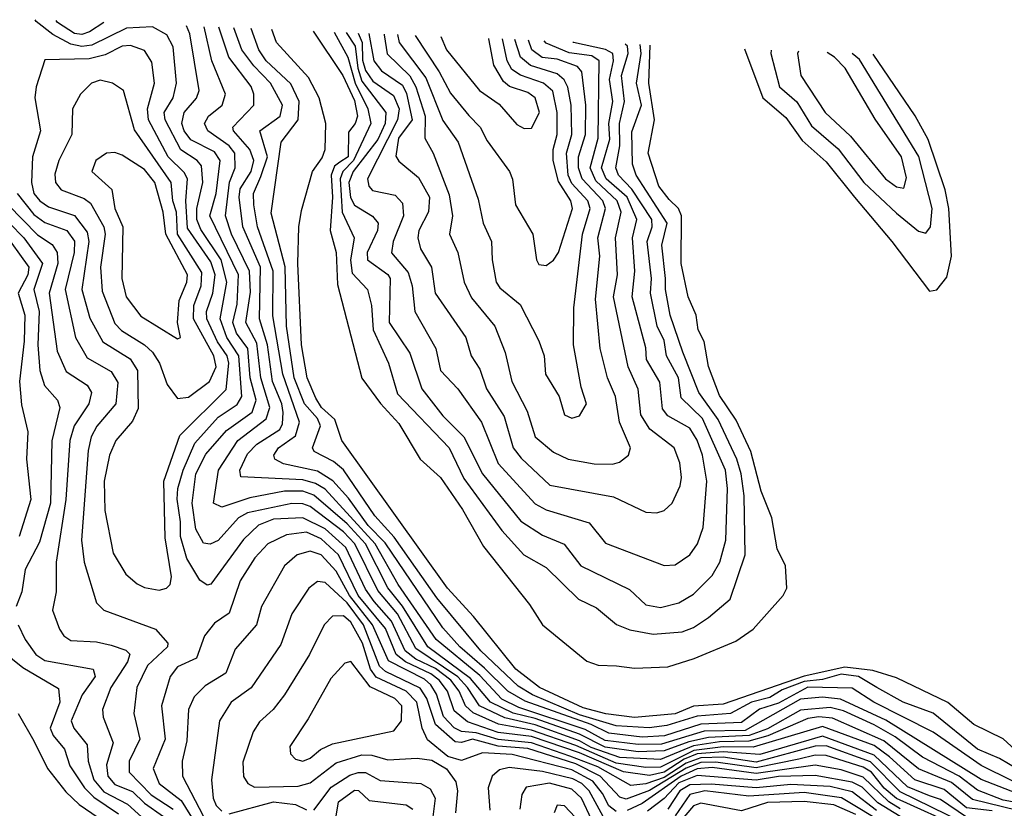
# Model space of a CAD drawing. Extents: x 1308313 to 1441400, y 959662 to 1036319.
# Tile 412 of 656: x 1350917 to 1353588, y 1032377 to 1034517. Entities that reach past the tile are written whole.
import ezdxf

# ---------------------------------------------------------------- set-up
doc = ezdxf.new("R2010")
doc.units = 0

msp = doc.modelspace()

# ---------------------------------------------------------------- linework, layer by layer
at = {"layer": '0CON10XD'}
for points in [[(1353555, 1032370.6), (1353485, 1032378.8), (1353425, 1032428.7), (1353345, 1032454.4), (1353276.6, 1032516.6), (1353235, 1032547.6), (1353095, 1032598.9), (1352906.4, 1032543.6), (1352825, 1032544.2), (1352745.5, 1032534.5), (1352655, 1032489.4), (1352615, 1032488.5), (1352535, 1032499.8), (1352425, 1032547.9), (1352305, 1032589.6), (1352215.6, 1032605.6), (1352146.5, 1032636.5), (1352125.7, 1032655.7), (1352108.7, 1032695), (1352086.3, 1032725), (1352045, 1032756.7), (1351991.6, 1032781.6), (1351962.8, 1032805), (1351925.4, 1032885.4), (1351878.4, 1032938.4), (1351855, 1032971.8), (1351801.4, 1033085), (1351745, 1033136), (1351685, 1033165.7), (1351605, 1033161.4), (1351564.6, 1033145.5), (1351523.5, 1033106.5), (1351435, 1032985.2), (1351425, 1032982.9), (1351405, 1032996.4), (1351370.5, 1033055), (1351352.7, 1033115), (1351353.2, 1033155), (1351343.7, 1033216.3), (1351345.3, 1033245), (1351360, 1033295), (1351391.6, 1033368.4), (1351455, 1033438.6), (1351506.7, 1033473.3), (1351519.7, 1033495), (1351511.5, 1033605), (1351478.5, 1033655), (1351460.9, 1033705), (1351478.4, 1033805), (1351463.4, 1033865), (1351408, 1033948), (1351397.5, 1033975), (1351397.2, 1034005), (1351413.7, 1034075), (1351410, 1034120), (1351398, 1034135), (1351353.6, 1034163.6), (1351311, 1034245), (1351308.8, 1034265), (1351333.1, 1034305), (1351341.7, 1034345), (1351332.9, 1034442.9), (1351315.5, 1034475.5), (1351277.1, 1034497.1), (1351206.2, 1034493.8), (1351112.3, 1034447.7), (1351085, 1034443.8), (1351055, 1034450.8), (1351006.7, 1034476.7), (1350961.5, 1034511.5), (1350959, 1034516.8)], [(1351144.8, 1034509.2), (1351106.5, 1034483.5), (1351085, 1034476.7), (1351065, 1034479.8), (1351019.5, 1034509.5), (1351015.3, 1034514.5)], [(1353705, 1032351.4), (1353501.3, 1032401.3), (1353445, 1032447.3), (1353355, 1032484.9), (1353260.8, 1032560.8), (1353122.2, 1032622.2), (1353085, 1032625.6), (1353055, 1032620.9), (1352946.1, 1032573.9), (1352895, 1032559.4), (1352815, 1032557.4), (1352745, 1032546.9), (1352655, 1032510.2), (1352544.4, 1032515.6), (1352467.3, 1032542.7), (1352435, 1032560.8), (1352315, 1032603.7), (1352233, 1032623), (1352163.7, 1032655), (1352131.9, 1032705), (1352105, 1032734.2), (1351991, 1032811), (1351941.5, 1032905), (1351888.6, 1032968.6), (1351826, 1033095), (1351795, 1033127.5), (1351705, 1033196.2), (1351685, 1033203.8), (1351655, 1033204.7), (1351535, 1033179.1), (1351510.6, 1033165), (1351455, 1033103.5), (1351433.6, 1033093.6), (1351415, 1033096.7), (1351394.6, 1033135), (1351384.9, 1033205.1), (1351394.4, 1033285), (1351422.1, 1033337.9), (1351477.4, 1033402.6), (1351547.5, 1033452.5), (1351557.9, 1033485), (1351541.5, 1033545), (1351535.2, 1033625), (1351505, 1033666.3), (1351494.6, 1033695), (1351506.4, 1033745), (1351510, 1033825), (1351432.8, 1033985), (1351450, 1034045), (1351460.6, 1034135), (1351445, 1034158.3), (1351381, 1034191), (1351363, 1034215), (1351357, 1034235), (1351362.7, 1034265), (1351396.2, 1034303.8), (1351403.4, 1034325), (1351378.5, 1034478.5), (1351369.5, 1034499.9)], [(1353635, 1032390.1), (1353585, 1032399.7), (1353515, 1032426.3), (1353465, 1032465), (1353365.9, 1032515.9), (1353291.4, 1032571.4), (1353235, 1032603.7), (1353152, 1032642), (1353115, 1032650.7), (1353035, 1032643.3), (1352945, 1032593.1), (1352895.3, 1032574.7), (1352785, 1032569.7), (1352732, 1032558), (1352665, 1032533), (1352595, 1032530.8), (1352505, 1032542.9), (1352435, 1032578.5), (1352315, 1032621.2), (1352255, 1032635.2), (1352194, 1032665), (1352139.9, 1032729.9), (1352023.9, 1032815), (1351955, 1032926.2), (1351915.7, 1032975.7), (1351854.9, 1033095), (1351805, 1033148.7), (1351715, 1033226.7), (1351685, 1033237.6), (1351635, 1033237.7), (1351540.7, 1033219.3), (1351465, 1033194.4), (1351442.1, 1033205), (1351455.7, 1033295), (1351508.7, 1033375), (1351585.8, 1033434.2), (1351595.1, 1033465), (1351570.7, 1033545), (1351559.7, 1033639.7), (1351530.1, 1033695), (1351542.5, 1033777.5), (1351540.2, 1033835), (1351491.3, 1033935), (1351475.3, 1033985), (1351485.8, 1034075.8), (1351500.9, 1034115), (1351500.4, 1034155), (1351484.6, 1034175), (1351427, 1034215), (1351418, 1034235), (1351429.2, 1034255), (1351466.1, 1034285), (1351475.2, 1034315), (1351438.3, 1034405), (1351417.5, 1034497.9)], [(1353725, 1032377.7), (1353525, 1032455.8), (1353266.8, 1032616.8), (1353143.5, 1032673.5), (1353095, 1032679.1), (1353035, 1032673.5), (1352885, 1032588.6), (1352773.5, 1032586.5), (1352658.2, 1032551.8), (1352595, 1032550.8), (1352505, 1032561.6), (1352451.2, 1032591.2), (1352271, 1032651), (1352225, 1032673.9), (1352165, 1032737.8), (1352046.8, 1032835), (1351943.2, 1032985), (1351880.9, 1033095), (1351745, 1033243.3), (1351719, 1033259), (1351685, 1033268.8), (1351516.4, 1033276.4), (1351514.1, 1033295), (1351535, 1033339.2), (1351559.7, 1033365), (1351622.4, 1033405), (1351629.6, 1033420.4), (1351631.3, 1033451.3), (1351627.5, 1033475), (1351602.7, 1033535), (1351589.2, 1033635), (1351567.7, 1033705), (1351570.4, 1033845), (1351522, 1033955), (1351511.9, 1034035), (1351515, 1034058.4), (1351545.1, 1034105), (1351552.1, 1034135), (1351541.2, 1034165), (1351496.4, 1034215), (1351494.8, 1034225), (1351551.6, 1034285), (1351552.1, 1034315), (1351545, 1034335.3), (1351483.7, 1034415), (1351457.3, 1034496.3)], [(1353611.2, 1032451.2), (1353525, 1032493.9), (1353395, 1032583.7), (1353233.9, 1032665), (1353175, 1032703.1), (1353055, 1032706.3), (1352975, 1032662.8), (1352923.8, 1032646.2), (1352875, 1032609.8), (1352765, 1032605.4), (1352666.1, 1032573.9), (1352605, 1032570.8), (1352515, 1032581.1), (1352467.3, 1032605), (1352287.8, 1032667.8), (1352241.1, 1032695), (1352177.9, 1032757.9), (1352111.2, 1032815), (1352065, 1032867.3), (1351907.9, 1033097.9), (1351862.5, 1033145), (1351808.9, 1033218.9), (1351765.8, 1033265.8), (1351725, 1033292.3), (1351632.3, 1033312.3), (1351609.2, 1033325), (1351606.6, 1033335), (1351618.8, 1033355), (1351665, 1033387.9), (1351675.4, 1033425), (1351630.6, 1033555), (1351603.3, 1033713.3), (1351604.4, 1033835), (1351561.8, 1033955), (1351551.6, 1034015), (1351550.8, 1034045), (1351571.2, 1034091.2), (1351589.2, 1034145), (1351568.4, 1034215), (1351623.2, 1034255), (1351629.7, 1034285), (1351596.8, 1034345), (1351551.6, 1034391.6), (1351519.7, 1034435), (1351497.5, 1034494.6)], [(1353623.2, 1032483.2), (1353575, 1032512.3), (1353515, 1032537.5), (1353395.1, 1032635.1), (1353313.7, 1032665), (1353242.1, 1032705), (1353192.6, 1032735), (1353145, 1032741.6), (1353095, 1032726.6), (1353045, 1032721.3), (1352985, 1032698.4), (1352951.6, 1032678.4), (1352901.7, 1032665), (1352845.2, 1032634.8), (1352755, 1032627.2), (1352672, 1032602), (1352624.5, 1032595.5), (1352535, 1032600.9), (1352435, 1032630.7), (1352308.1, 1032685), (1352269.1, 1032709.1), (1352167.5, 1032805), (1352048.7, 1032948.7), (1351932.7, 1033112.7), (1351880.5, 1033170.5), (1351795.3, 1033295.3), (1351768.4, 1033318.4), (1351715.8, 1033345), (1351711.5, 1033355), (1351733, 1033415), (1351724.6, 1033435), (1351689.5, 1033475), (1351661.7, 1033545), (1351640.2, 1033685), (1351636.5, 1033846.5), (1351598.5, 1033991.5), (1351626.1, 1034185), (1351672.4, 1034245), (1351675.3, 1034295), (1351652.4, 1034342.4), (1351585.6, 1034405), (1351565.1, 1034435), (1351545.1, 1034492.6)], [(1353628.7, 1032525), (1353585, 1032566), (1353505, 1032604.4), (1353434.5, 1032664.5), (1353295, 1032731.1), (1353231, 1032751), (1353155, 1032760.2), (1353045, 1032736.3), (1352947.9, 1032702.1), (1352825, 1032659.6), (1352745, 1032654.3), (1352695, 1032633.3), (1352585, 1032623.8), (1352506.4, 1032633.6), (1352445, 1032649.7), (1352327.1, 1032705), (1352262.4, 1032755), (1352148.1, 1032898.1), (1352077.3, 1032975), (1351791, 1033375), (1351771.9, 1033431.9), (1351735.3, 1033465), (1351720.2, 1033489.8), (1351696.7, 1033545), (1351681.2, 1033635), (1351671.6, 1033855), (1351673.9, 1033955), (1351681.2, 1033998.8), (1351710.6, 1034105), (1351737.7, 1034142.3), (1351745.2, 1034165), (1351747.6, 1034235), (1351729.5, 1034305), (1351700.2, 1034360.2), (1351613.7, 1034455), (1351600.3, 1034490.4)], [(1351713.3, 1034485.7), (1351793.2, 1034365), (1351825, 1034297.7), (1351833.1, 1034255), (1351826.5, 1034235), (1351808.4, 1034211.6), (1351807.4, 1034145), (1351785, 1034130.6), (1351770.9, 1034119.1), (1351762.1, 1034095), (1351765.2, 1034035), (1351758.7, 1033945), (1351775.4, 1033885), (1351778.6, 1033798.6), (1351845, 1033544.4), (1351895.4, 1033475.4), (1351945, 1033421.2), (1352002.8, 1033325), (1352058.3, 1033275), (1352117.8, 1033187.8), (1352175, 1033088), (1352300, 1032930), (1352335, 1032875.5), (1352455, 1032776.9), (1352485.9, 1032765.9), (1352535.8, 1032764.2), (1352585, 1032757.5), (1352675, 1032760.8), (1352746.6, 1032783.4), (1352859.1, 1032830.9), (1352906.2, 1032863.8), (1352988, 1032955), (1352997.5, 1032975), (1352994.4, 1033035), (1352971.2, 1033081.2), (1352957.1, 1033165), (1352928.1, 1033238.1), (1352900.5, 1033345), (1352860.1, 1033430.1), (1352815, 1033497.5), (1352785, 1033575.8), (1352773.8, 1033643.8), (1352757.5, 1033675), (1352752.1, 1033715), (1352730.6, 1033765), (1352711, 1033855), (1352712.4, 1033985), (1352703.9, 1034005), (1352678.8, 1034028.8), (1352651, 1034065), (1352621.4, 1034155), (1352639.1, 1034245), (1352623.9, 1034345), (1352627.1, 1034448)], [(1351769.4, 1034483.4), (1351807.3, 1034415), (1351826.8, 1034345), (1351861.2, 1034275), (1351869.7, 1034235), (1351822.6, 1034135), (1351792.9, 1034105), (1351786.2, 1034085), (1351791.8, 1033995), (1351824, 1033925), (1351814.1, 1033864.1), (1351818.8, 1033828.8), (1351860, 1033785), (1351871.2, 1033741.2), (1351875.5, 1033675.5), (1351917, 1033585), (1351942, 1033502), (1352082.2, 1033355), (1352121.9, 1033271.9), (1352225, 1033130.7), (1352284.1, 1033065), (1352345, 1033030.8), (1352432.5, 1032945), (1352481.3, 1032921.3), (1352535.8, 1032875.8), (1352572, 1032862), (1352635, 1032849.8), (1352714.2, 1032855.8), (1352745, 1032868.1), (1352785.1, 1032894.9), (1352843.8, 1032945), (1352884.8, 1033065), (1352882.1, 1033225), (1352873.8, 1033285), (1352862, 1033325), (1352811.8, 1033431.8), (1352758.8, 1033505), (1352715.6, 1033615), (1352681.8, 1033715), (1352668.3, 1033785), (1352668.7, 1033815), (1352659.1, 1033905), (1352673.1, 1033965), (1352589, 1034095), (1352578.8, 1034125), (1352577.7, 1034212.3), (1352603.5, 1034285), (1352590.3, 1034345), (1352602.5, 1034425), (1352600.1, 1034449.1)], [(1351802.4, 1034482), (1351826.8, 1034445), (1351833.7, 1034385), (1351845, 1034350.1), (1351909.8, 1034265), (1351908, 1034235), (1351887.9, 1034192.1), (1351821.1, 1034105), (1351809.7, 1034075), (1351814.5, 1034034.5), (1351825, 1034013.3), (1351874, 1033984), (1351889, 1033965), (1351887, 1033945), (1351859.2, 1033885), (1351860.2, 1033865), (1351915, 1033826), (1351922, 1033815), (1351919.4, 1033695), (1351975, 1033611.8), (1352007.9, 1033515), (1352065, 1033442.5), (1352121.8, 1033385), (1352171.8, 1033285), (1352276.6, 1033156.6), (1352335, 1033118), (1352393.8, 1033093.8), (1352438.7, 1033035), (1352571.4, 1032971.4), (1352615, 1032929.4), (1352655, 1032922), (1352705.1, 1032934.9), (1352745, 1032957.9), (1352795, 1033009.2), (1352815.8, 1033045), (1352832.3, 1033105), (1352836.6, 1033245), (1352831.9, 1033295), (1352769.2, 1033435), (1352710.8, 1033490.8), (1352704.2, 1033545), (1352671.1, 1033605), (1352665, 1033646.8), (1352646.1, 1033685), (1352628, 1033775), (1352630.4, 1033815), (1352619.3, 1033915), (1352632.6, 1033955), (1352631.2, 1033975), (1352577.1, 1034057.1), (1352541, 1034095), (1352533.6, 1034115), (1352544.6, 1034175), (1352543.8, 1034235), (1352557.3, 1034295), (1352549.2, 1034365), (1352567, 1034425), (1352565.3, 1034445), (1352559.4, 1034450.8)], [(1351834.5, 1034480.7), (1351846.1, 1034455), (1351847, 1034407), (1351855, 1034379.1), (1351875, 1034350), (1351931.2, 1034311.2), (1351946.1, 1034275), (1351941.3, 1034245), (1351860, 1034085), (1351863.9, 1034065), (1351873.7, 1034053.7), (1351935, 1034041.1), (1351955, 1034019.4), (1351958.3, 1033985), (1351929.7, 1033915), (1351925, 1033884.5), (1351970.7, 1033830.7), (1351981.3, 1033795), (1351988.8, 1033725), (1352045.2, 1033625), (1352058.1, 1033565), (1352105.7, 1033515), (1352169.6, 1033425), (1352215, 1033312.9), (1352315, 1033203.7), (1352345, 1033187.1), (1352461.7, 1033151.7), (1352506.3, 1033096.3), (1352665, 1033035.9), (1352695, 1033038.2), (1352735, 1033065.3), (1352755.2, 1033094.8), (1352770.9, 1033139.1), (1352781.2, 1033265), (1352769.4, 1033335), (1352755, 1033375.9), (1352735, 1033408.7), (1352675, 1033442.4), (1352660.8, 1033460.8), (1352653.6, 1033533.6), (1352617.1, 1033595), (1352615, 1033626.9), (1352578.2, 1033765), (1352585.6, 1033835), (1352579.3, 1033925), (1352590.5, 1033975), (1352564.6, 1034035), (1352507.7, 1034085), (1352494.7, 1034114.7), (1352517.3, 1034192.7), (1352515.2, 1034235), (1352525.6, 1034295), (1352516.6, 1034355), (1352528, 1034405), (1352526.2, 1034425), (1352506.1, 1034436.1), (1352419.2, 1034455), (1352417, 1034456.7)], [(1351864.2, 1034479.5), (1351877.2, 1034405), (1351897.9, 1034377.9), (1351955, 1034338.8), (1351966.4, 1034316.4), (1351981.3, 1034245), (1351944.6, 1034195), (1351937, 1034147), (1351945, 1034132.7), (1351998.3, 1034088.3), (1352028.7, 1034035), (1352025.7, 1033995.7), (1351999.8, 1033945), (1351996.4, 1033925), (1352004.3, 1033895), (1352033.5, 1033845), (1352044.1, 1033775), (1352127.3, 1033655), (1352141.7, 1033605), (1352165, 1033569.1), (1352182.7, 1033515), (1352230.6, 1033440.6), (1352255.6, 1033355.5), (1352277, 1033327), (1352355, 1033254.4), (1352527.7, 1033222.3), (1352615, 1033180.4), (1352645, 1033179.1), (1352665, 1033185.5), (1352686.9, 1033205), (1352708.2, 1033251.8), (1352712, 1033275), (1352707.7, 1033315), (1352692.5, 1033355), (1352626.3, 1033406.3), (1352601.9, 1033445), (1352594.3, 1033514.3), (1352567.3, 1033575), (1352527.4, 1033765), (1352538.4, 1033825), (1352532.7, 1033925), (1352548.2, 1033995), (1352537.3, 1034025), (1352479.9, 1034079.9), (1352464, 1034115), (1352486.3, 1034195), (1352489.2, 1034405), (1352469, 1034419), (1352407.1, 1034427.1), (1352345, 1034453), (1352339.9, 1034459.8)], [(1351905.5, 1034477.8), (1351905.9, 1034475.9), (1351913.9, 1034423.9), (1351974.7, 1034364.7), (1351991.5, 1034335), (1352016.3, 1034255), (1352016.1, 1034195), (1352038.8, 1034155), (1352082, 1034042), (1352091.3, 1033985), (1352083, 1033935), (1352105.4, 1033885.4), (1352122.3, 1033805), (1352142.2, 1033762.2), (1352205.8, 1033685), (1352234.1, 1033614.1), (1352251.7, 1033535), (1352293, 1033455), (1352314.8, 1033385), (1352365, 1033343.8), (1352404.8, 1033324.8), (1352475, 1033311.5), (1352525, 1033311), (1352543.6, 1033316.4), (1352568.5, 1033335), (1352574, 1033355), (1352544.1, 1033425), (1352532.9, 1033495), (1352511.5, 1033545), (1352491.7, 1033625), (1352478.5, 1033758.5), (1352490.4, 1033875), (1352485.1, 1033925), (1352506.1, 1034005), (1352498.8, 1034025), (1352442.6, 1034085), (1352432.4, 1034115), (1352433, 1034145), (1352451.9, 1034205), (1352452.2, 1034285), (1352441.9, 1034375), (1352429.8, 1034389.8), (1352375, 1034409.9), (1352334.2, 1034414.2), (1352305.8, 1034435), (1352297.2, 1034461.6)], [(1351941.9, 1034476.3), (1351945.8, 1034455), (1352018.7, 1034358.7), (1352065, 1034243.2), (1352106.3, 1034185), (1352160.3, 1034030.3), (1352174.2, 1033965), (1352197.1, 1033915), (1352198.2, 1033865), (1352209, 1033805), (1352219.5, 1033789.5), (1352274.5, 1033744.5), (1352325.3, 1033645.3), (1352339.6, 1033605), (1352343.1, 1033555), (1352380, 1033495), (1352394.5, 1033445), (1352415, 1033435.5), (1352435, 1033442.2), (1352454.5, 1033475), (1352440.3, 1033520.3), (1352419.2, 1033635), (1352420.2, 1033735), (1352443.5, 1033935), (1352464, 1034005), (1352458.4, 1034025), (1352415, 1034072.7), (1352405.1, 1034095.1), (1352399.9, 1034155), (1352414.9, 1034205.1), (1352412.9, 1034285), (1352403.8, 1034333.8), (1352393.9, 1034353.9), (1352375, 1034370.3), (1352302.5, 1034392.5), (1352275, 1034414.8), (1352260.2, 1034463.1)], [(1351989.5, 1034474.3), (1352055.1, 1034375), (1352085, 1034317.7), (1352135, 1034257), (1352165.6, 1034225.6), (1352185, 1034188.2), (1352245.9, 1034105), (1352253.9, 1034083.9), (1352261.6, 1034015), (1352308.7, 1033935), (1352318.6, 1033865), (1352325, 1033852.5), (1352345, 1033850), (1352365, 1033864.4), (1352378.4, 1033885), (1352416.2, 1034005), (1352411.6, 1034025), (1352378.3, 1034078.3), (1352364.2, 1034135), (1352364.1, 1034165), (1352374.7, 1034205), (1352374.7, 1034265), (1352362.8, 1034322.8), (1352338, 1034345), (1352275, 1034366), (1352252, 1034382), (1352239.4, 1034405), (1352226.6, 1034464.5)], [(1352059.3, 1034471.4), (1352074.5, 1034435), (1352164.1, 1034325), (1352217.5, 1034287.5), (1352265, 1034232.5), (1352285, 1034221.3), (1352305, 1034222.9), (1352326.9, 1034265), (1352315.2, 1034305), (1352295, 1034319.2), (1352245.7, 1034335.7), (1352229, 1034349), (1352203.4, 1034393.4), (1352189.2, 1034465), (1352188.7, 1034466.1)], [(1351295, 1032969.2), (1351315, 1032974.5), (1351325.2, 1032984.8), (1351328.1, 1033005), (1351311.5, 1033111.5), (1351307.7, 1033265), (1351351.5, 1033388.5), (1351476.8, 1033513.2), (1351484.3, 1033585), (1351479.5, 1033605), (1351452.9, 1033642.9), (1351424.4, 1033705), (1351423.6, 1033725), (1351440.4, 1033775), (1351446.6, 1033825), (1351435, 1033859.9), (1351371.7, 1033951.7), (1351367.7, 1034025), (1351372.1, 1034085), (1351362.6, 1034102.6), (1351319.1, 1034145), (1351265.8, 1034245), (1351263.5, 1034275), (1351282.2, 1034345), (1351275, 1034401.4), (1351255, 1034433.4), (1351216.9, 1034446.9), (1351195, 1034444.8), (1351148.3, 1034421.7), (1351105, 1034410.9), (1350985, 1034407.8), (1350961.3, 1034335), (1350958, 1034305), (1350972.9, 1034215), (1350951.7, 1034145), (1350948.4, 1034075), (1350954.9, 1034045), (1350971.1, 1034025), (1350995, 1034009.3), (1351065, 1033985.5), (1351100, 1033940), (1351104.1, 1033915), (1351085.6, 1033785), (1351107.3, 1033707.3), (1351142.5, 1033642.5), (1351216.7, 1033596.7), (1351236.1, 1033565), (1351238, 1033462), (1351222.3, 1033427.7), (1351177.4, 1033375), (1351160.7, 1033335), (1351146.1, 1033265), (1351147.7, 1033185), (1351170, 1033070), (1351205, 1033012.7), (1351235, 1032986.1), (1351255, 1032976.6), (1351295, 1032969.2)], [(1352882.6, 1034437.4), (1352933.1, 1034305), (1352995, 1034251.9), (1353039.2, 1034189.2), (1353105, 1034131.1), (1353181.5, 1034035), (1353282.8, 1033915), (1353385, 1033780), (1353405, 1033783.8), (1353431.7, 1033818.3), (1353444.2, 1033875), (1353437.4, 1034005), (1353427.1, 1034055), (1353381.5, 1034191.5), (1353345.7, 1034255.7), (1353231.9, 1034423)], [(1352955.2, 1034434.4), (1352954.5, 1034425), (1352978, 1034335), (1353025, 1034294.1), (1353065, 1034228.8), (1353136.8, 1034166.8), (1353206.7, 1034075), (1353295, 1033991.7), (1353355, 1033943.1), (1353375, 1033937.3), (1353387.8, 1033955), (1353391.9, 1034005), (1353355.7, 1034145.7), (1353195, 1034409.2), (1353175.5, 1034425.3)], [(1353029.3, 1034431.4), (1353026.8, 1034425), (1353035.5, 1034365.5), (1353102.2, 1034265), (1353170.6, 1034200.6), (1353265.8, 1034085), (1353295, 1034063.3), (1353315, 1034059.5), (1353322.6, 1034087.4), (1353308.7, 1034145), (1353237.4, 1034247.4), (1353156.2, 1034385), (1353127.4, 1034415), (1353107.6, 1034428.1)], [(1351345, 1033488.9), (1351375, 1033492.7), (1351431.9, 1033535), (1351450, 1033575), (1351443.5, 1033605), (1351387.9, 1033705), (1351388.7, 1033741.3), (1351409, 1033795), (1351410.9, 1033830.9), (1351344.9, 1033935), (1351341.7, 1033995), (1351332.5, 1034025), (1351327.9, 1034075), (1351228.1, 1034218.1), (1351198.7, 1034325), (1351168.1, 1034345), (1351135, 1034352.6), (1351111.8, 1034345), (1351082, 1034315), (1351060, 1034275), (1351058.1, 1034205), (1351022.5, 1034135), (1351011.8, 1034098.2), (1351014.2, 1034075), (1351029.3, 1034055), (1351091.8, 1034031.8), (1351108.9, 1034018.9), (1351144.6, 1033955), (1351148.3, 1033935), (1351135.9, 1033845.9), (1351140.6, 1033780.6), (1351175, 1033692.6), (1351193.2, 1033673.2), (1351255, 1033635.2), (1351276.7, 1033615), (1351296.4, 1033585), (1351316.9, 1033526.9), (1351345, 1033488.9)], [(1351345, 1033650.8), (1351353.3, 1033655), (1351345.1, 1033695.1), (1351349.3, 1033755), (1351369.9, 1033805), (1351371.5, 1033825), (1351313, 1033935), (1351306.2, 1033995), (1351282.9, 1034075), (1351255, 1034110), (1351195, 1034149.1), (1351175, 1034156.5), (1351152.5, 1034155), (1351123.1, 1034135), (1351112.3, 1034105), (1351166.6, 1034056.6), (1351175.2, 1034005), (1351196.4, 1033955), (1351193.7, 1033815), (1351205.1, 1033765.1), (1351245, 1033712.4), (1351345, 1033650.8)], [(1350910.2, 1034045), (1350955, 1033988.2), (1350985, 1033966.8), (1351044.8, 1033945), (1351065, 1033916.1), (1351064.9, 1033884.9), (1351040.2, 1033785), (1351068.2, 1033655), (1351099.8, 1033599.8), (1351165, 1033562.4), (1351182.5, 1033532.5), (1351177.6, 1033475), (1351125.7, 1033414.3), (1351110.9, 1033385), (1351102.2, 1033347.8), (1351084.8, 1033104.8), (1351091.3, 1033045), (1351124.7, 1032935), (1351144.8, 1032914.8), (1351285, 1032863), (1351318.5, 1032825), (1351318.1, 1032815), (1351263.8, 1032765), (1351234.7, 1032704.7), (1351226.1, 1032635), (1351242.6, 1032565), (1351213.9, 1032505), (1351214.1, 1032475), (1351273.6, 1032413.6), (1351333.1, 1032375)], [(1350885.1, 1034015), (1350965, 1033932.8), (1351005, 1033907.2), (1351018.6, 1033885), (1351020.1, 1033855), (1350997.1, 1033775), (1351018, 1033618), (1351042.4, 1033562.4), (1351099.7, 1033525), (1351111.7, 1033505), (1351104.5, 1033475), (1351064.7, 1033415.3), (1351052.9, 1033375), (1351042.2, 1033215), (1351015.2, 1033045), (1351015.7, 1032965), (1351005.9, 1032915), (1351025, 1032863.5), (1351036.7, 1032845), (1351055, 1032832.7), (1351125, 1032828.8), (1351165, 1032820), (1351205, 1032806.4), (1351215.8, 1032795.8), (1351209.6, 1032775), (1351163.6, 1032705), (1351140.9, 1032645), (1351142.7, 1032625), (1351170.3, 1032555), (1351152.3, 1032495), (1351155.9, 1032465), (1351175, 1032442.4), (1351222.6, 1032422.6), (1351255, 1032391), (1351307, 1032355)], [(1350849.5, 1034005), (1350928.2, 1033925), (1350978.6, 1033855), (1350955.3, 1033785), (1350969.1, 1033725), (1350966, 1033635), (1350971.2, 1033565), (1350984.1, 1033524.1), (1351019.7, 1033485), (1351026, 1033465), (1351004, 1033374), (1351000.5, 1033205), (1350970.2, 1033099.8), (1350931.1, 1033025), (1350922.5, 1032965), (1350907.3, 1032925)], [(1350870.4, 1033945), (1350941.2, 1033845), (1350938.9, 1033825), (1350912.6, 1033775), (1350930.9, 1033715), (1350928.8, 1033645), (1350916.6, 1033535), (1350921.7, 1033471.7), (1350938.5, 1033398.5), (1350934.8, 1033324.8), (1350947.2, 1033215), (1350915.5, 1033115)], [(1353485, 1032353.3), (1353415, 1032401.4), (1353385, 1032411.1), (1353325, 1032436), (1353235, 1032521.9), (1353095, 1032573), (1352925, 1032523.7), (1352825, 1032530.5), (1352755, 1032525), (1352719.4, 1032510.6), (1352665.1, 1032475), (1352625, 1032466.1), (1352555, 1032476), (1352435, 1032527.9), (1352305, 1032572.5), (1352215, 1032582.8), (1352131.9, 1032611.9), (1352095, 1032641.9), (1352077.5, 1032695), (1352054.3, 1032725), (1352032.5, 1032742.5), (1351962.9, 1032775), (1351937.6, 1032795), (1351909.4, 1032865), (1351834.5, 1032955), (1351782, 1033065), (1351735, 1033108.7), (1351695, 1033126.1), (1351640.9, 1033119.1), (1351589.8, 1033095), (1351555, 1033057.3), (1351515.2, 1032994.8), (1351485, 1032906.7), (1351445, 1032880), (1351417.9, 1032845), (1351396.7, 1032785), (1351345, 1032761.5), (1351325.2, 1032735), (1351301.7, 1032655), (1351311.2, 1032565), (1351278.8, 1032485), (1351294.9, 1032444.9), (1351355, 1032398.6), (1351394.5, 1032334.5)], [(1353475, 1032338.5), (1353305, 1032422.2), (1353225, 1032503.6), (1353105, 1032547.1), (1353075, 1032546), (1352915, 1032502.6), (1352825, 1032515.9), (1352765, 1032514.7), (1352725, 1032499.6), (1352665, 1032460.8), (1352615, 1032443.5), (1352575, 1032439.2), (1352485, 1032489.8), (1352409.1, 1032519.1), (1352305, 1032555.4), (1352215, 1032564.3), (1352155, 1032581.7), (1352115, 1032585.4), (1352095, 1032596.1), (1352066.2, 1032626.2), (1352047.4, 1032687.4), (1352032.4, 1032712.4), (1352015, 1032727.8), (1351917.3, 1032777.3), (1351873.8, 1032875), (1351811.7, 1032955), (1351775, 1033020.5), (1351735, 1033065.4), (1351705, 1033075.2), (1351669.6, 1033065), (1351634.8, 1033035.2), (1351572.6, 1032925), (1351559, 1032875), (1351501.2, 1032808.8), (1351476.3, 1032743.7), (1351420.1, 1032709.9), (1351390.1, 1032679.9), (1351374.3, 1032645), (1351369.9, 1032560.1)], [(1353475, 1032322.6), (1353295, 1032403.6), (1353261.6, 1032431.6), (1353227.4, 1032475), (1353205, 1032488.9), (1353105, 1032520.4), (1353075, 1032521.3), (1353030.7, 1032510.7), (1352915, 1032486.9), (1352805, 1032502.9), (1352765, 1032501.3), (1352725, 1032485.9), (1352625, 1032426.1), (1352562.4, 1032402.4), (1352545, 1032407.9), (1352491.4, 1032465), (1352425, 1032497.9), (1352295, 1032539.7), (1352215, 1032546), (1352145, 1032564.8), (1352115, 1032556.2), (1352098, 1032558), (1352044.8, 1032604.8), (1352021.5, 1032675), (1352002.9, 1032702.9), (1351908.8, 1032748.8), (1351892.8, 1032762.8), (1351849.4, 1032875), (1351805, 1032934.6), (1351745, 1032990.2), (1351725, 1032992.9), (1351700.9, 1032975)], [(1351700.9, 1032975), (1351654.8, 1032905.1), (1351625, 1032821.5), (1351545, 1032704), (1351490, 1032665), (1351458.9, 1032615), (1351436.8, 1032455), (1351441.6, 1032405), (1351449.3, 1032385), (1351465, 1032369.6)], [(1352535, 1032368.9), (1352515, 1032384.3), (1352498, 1032418), (1352471.4, 1032451.4), (1352415, 1032482.1), (1352253.1, 1032523.1), (1352172.5, 1032527.5), (1352115, 1032507.2), (1352078.3, 1032518.3), (1352023.4, 1032563.4), (1352008.4, 1032595), (1351993.8, 1032665), (1351965, 1032694.9), (1351883.4, 1032733.4), (1351868.1, 1032755), (1351846.6, 1032825), (1351815, 1032882.4), (1351795, 1032899.3), (1351765, 1032898.6), (1351742.5, 1032875), (1351702.9, 1032795), (1351634.7, 1032685), (1351604.3, 1032645.7), (1351567.6, 1032612.4), (1351549.7, 1032585), (1351522.3, 1032502.3), (1351523.7, 1032463.7), (1351535.5, 1032445), (1351553.8, 1032435), (1351672.5, 1032437.5), (1351705, 1032446.9), (1351775, 1032500.4), (1351845, 1032522.8), (1351871.9, 1032521.9), (1351915, 1032509.1), (1351995, 1032513.4), (1352035, 1032508.4), (1352074.3, 1032484.3), (1352099.5, 1032449.5), (1352104.6, 1032424.6), (1352098.6, 1032365)], [(1350913, 1032875), (1350931.9, 1032835), (1350960.9, 1032795), (1350985, 1032778.3), (1351116.1, 1032755), (1351121.6, 1032735), (1351085.8, 1032685), (1351056.2, 1032615), (1351064, 1032595), (1351099.9, 1032549.9), (1351102.7, 1032505), (1351117.7, 1032455), (1351145, 1032422.1), (1351208.8, 1032388.8), (1351325, 1032284)], [(1350868.8, 1032805), (1350925, 1032759.4), (1351022, 1032702), (1351026, 1032665), (1350999.6, 1032595), (1351007.5, 1032575), (1351038.1, 1032538.1), (1351052.9, 1032492.9), (1351092.9, 1032432.9), (1351117.7, 1032407.7), (1351185, 1032362.8)], [(1351685, 1032505.4), (1351705, 1032513.5), (1351733.1, 1032536.9), (1351765, 1032552.5), (1351932.1, 1032587.9), (1351952.5, 1032615), (1351953.3, 1032655), (1351934.4, 1032675), (1351867.1, 1032707.1), (1351815, 1032775.4), (1351798.7, 1032771.3), (1351760.4, 1032729.6), (1351699.7, 1032620.3), (1351649.2, 1032545), (1351651.1, 1032525), (1351665, 1032511.1), (1351685, 1032505.4)], [(1350912.5, 1032635), (1350955, 1032560.5), (1350991.9, 1032485), (1351042.3, 1032422.3), (1351078.1, 1032388.1), (1351161, 1032331.1)], [(1351369.9, 1032560.1), (1351357.1, 1032505), (1351358, 1032465), (1351414.9, 1032355)], [(1352504.8, 1032344.8), (1352461.5, 1032425), (1352441.4, 1032445), (1352417.6, 1032457.6), (1352335, 1032477.6), (1352245, 1032487.7), (1352218.2, 1032481.8), (1352198.2, 1032465), (1352187.4, 1032432.6), (1352192.2, 1032372.2)], [(1353305, 1032375.7), (1353274.3, 1032395), (1353205, 1032462), (1353145, 1032481.9), (1353075, 1032494.2), (1352915, 1032472.1), (1352795, 1032488), (1352755, 1032484.1), (1352711.4, 1032465), (1352605, 1032390.7), (1352565, 1032371.5)], [(1351715, 1032372.4), (1351761.4, 1032435), (1351812.6, 1032467.4), (1351835, 1032474.9), (1351855, 1032474.1), (1351895, 1032452.4), (1352005, 1032444.8), (1352030.6, 1032430.6), (1352043.9, 1032405), (1352033.6, 1032325)], [(1353305, 1032355.2), (1353245, 1032392.6), (1353202, 1032435), (1353175, 1032448.3), (1353075, 1032466.8), (1352975, 1032463.8), (1352915, 1032453.9), (1352755, 1032466.3), (1352705, 1032446.3), (1352665, 1032404.2), (1352620.1, 1032369.9)], [(1352468.6, 1032345), (1352440.7, 1032405), (1352415, 1032429.6), (1352354.4, 1032445.6), (1352291.1, 1032435), (1352279.2, 1032415), (1352273.3, 1032375)], [(1353241.4, 1032371.4), (1353175, 1032422.5), (1353115, 1032436.6), (1353008.3, 1032441.7), (1352915, 1032432.6), (1352792.7, 1032442.7), (1352735, 1032441.3), (1352707.4, 1032425), (1352675, 1032374.7)], [(1351773.6, 1032345), (1351781.8, 1032395), (1351825, 1032426.3), (1351835.9, 1032425.9), (1351865, 1032398.4), (1351965, 1032386.7), (1351983.1, 1032375)], [(1353270.6, 1032330.6), (1353145.8, 1032405.8), (1353045, 1032420.4), (1352895, 1032409.9), (1352775, 1032425.1), (1352735, 1032414.7), (1352695, 1032356.8)], [(1351485, 1032362.3), (1351605, 1032395.3), (1351665, 1032387.6), (1351695, 1032373.4)], [(1352495, 1032277.4), (1352395, 1032383.9), (1352375, 1032386.2), (1352366.5, 1032365)], [(1353185, 1032360.6), (1353125, 1032386.5), (1353045, 1032395.7), (1352945, 1032393.1), (1352875, 1032370.1), (1352765, 1032391.2), (1352745, 1032383.9), (1352708.1, 1032341.9)]]:
    msp.add_lwpolyline(points, dxfattribs=at)

doc.saveas('drawing.dxf')
